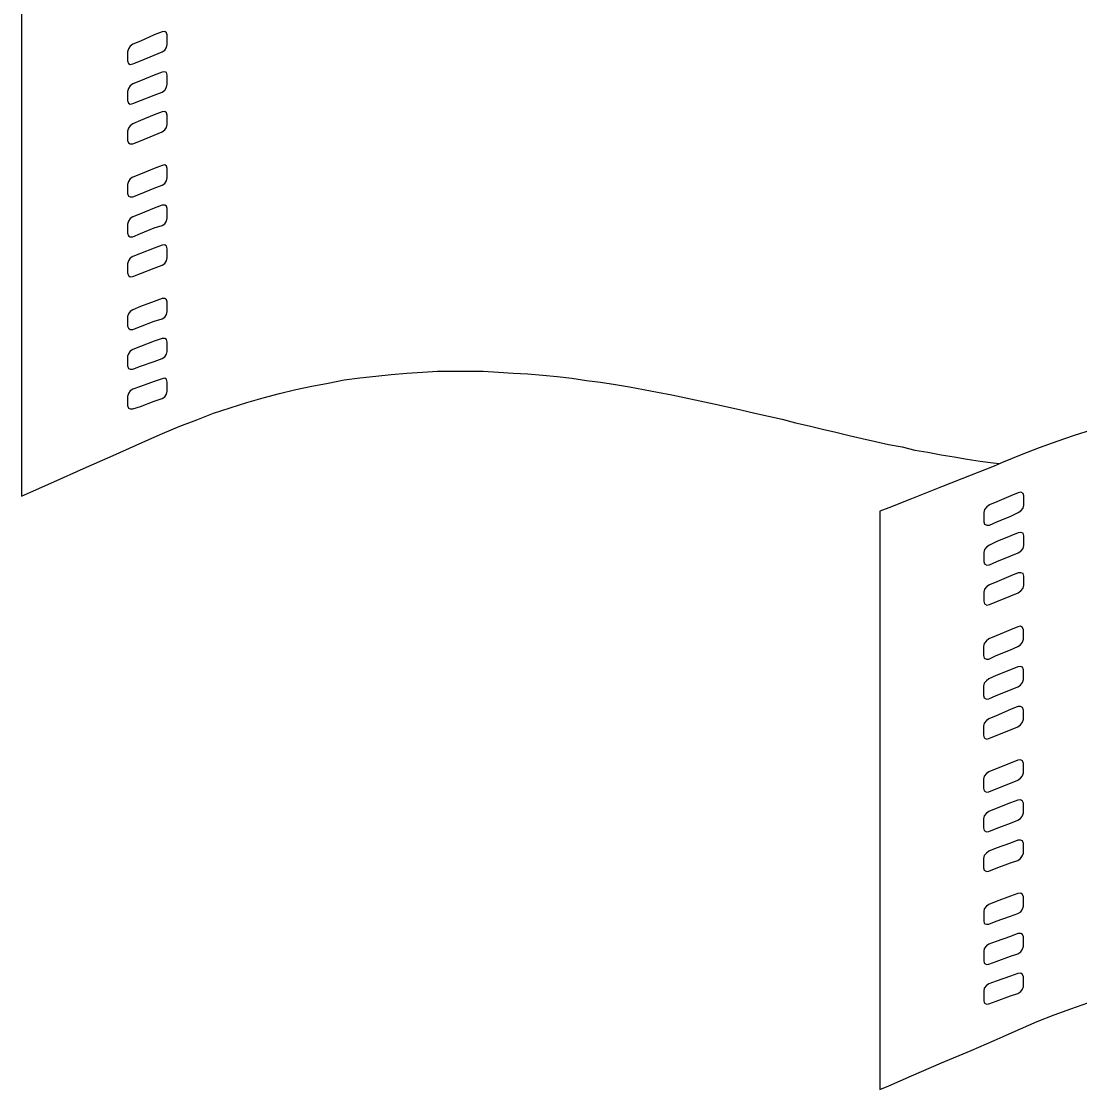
# Model space of a CAD drawing. Extents: x 638850 to 644908, y 297188 to 298900.
# Drawn here: x 638925.26 to 638963.12, y 297900.48 to 297938.68 of the extents above; entities that cross this region are included whole.
import ezdxf

# ---------------------------------------------------------------- set-up
doc = ezdxf.new("R2010")
doc.units = 0
doc.layers.add('16', color=7, linetype='Continuous')
doc.layers.add('2', color=7, linetype='Continuous')

msp = doc.modelspace()

# ---------------------------------------------------------------- linework, layer by layer
at = {"layer": '16'}
for points in [[(638930.297, 297937.595), (638930.389, 297937.657), (638930.451, 297937.749), (638930.48, 297937.859), (638930.48, 297937.859), (638930.48, 297937.951), (638930.48, 297938.105), (638930.48, 297938.197), (638930.48, 297938.197), (638930.451, 297938.275), (638930.389, 297938.321), (638930.297, 297938.305), (638930.297, 297938.305), (638930.019, 297938.197), (638929.525, 297937.981), (638929.246, 297937.873), (638929.246, 297937.873), (638929.152, 297937.797), (638929.093, 297937.703), (638929.06, 297937.595), (638929.06, 297937.595), (638929.06, 297937.519), (638929.06, 297937.349), (638929.06, 297937.271), (638929.06, 297937.271), (638929.093, 297937.179), (638929.152, 297937.147), (638929.246, 297937.163), (638929.246, 297937.163), (638929.525, 297937.271), (638930.019, 297937.473), (638930.297, 297937.595), (638930.297, 297937.595), (638930.297, 297937.595)], [(638930.297, 297936.158), (638930.389, 297936.22), (638930.451, 297936.328), (638930.48, 297936.436), (638930.48, 297936.436), (638930.48, 297936.515), (638930.48, 297936.685), (638930.48, 297936.76), (638930.48, 297936.76), (638930.451, 297936.855), (638930.389, 297936.885), (638930.297, 297936.868), (638930.297, 297936.868), (638930.019, 297936.76), (638929.525, 297936.561), (638929.246, 297936.453), (638929.246, 297936.453), (638929.152, 297936.374), (638929.093, 297936.283), (638929.06, 297936.175), (638929.06, 297936.175), (638929.06, 297936.096), (638929.06, 297935.929), (638929.06, 297935.851), (638929.06, 297935.851), (638929.093, 297935.759), (638929.152, 297935.726), (638929.246, 297935.743), (638929.246, 297935.743), (638929.525, 297935.851), (638930.019, 297936.05), (638930.297, 297936.158), (638930.297, 297936.158), (638930.297, 297936.158)], [(638930.297, 297934.738), (638930.389, 297934.8), (638930.451, 297934.892), (638930.48, 297935), (638930.48, 297935), (638930.48, 297935.078), (638930.48, 297935.248), (638930.48, 297935.324), (638930.48, 297935.324), (638930.451, 297935.419), (638930.389, 297935.464), (638930.297, 297935.448), (638930.297, 297935.448), (638930.019, 297935.34), (638929.525, 297935.14), (638929.246, 297935.016), (638929.246, 297935.016), (638929.152, 297934.954), (638929.093, 297934.862), (638929.06, 297934.754), (638929.06, 297934.754), (638929.06, 297934.676), (638929.06, 297934.506), (638929.06, 297934.43), (638929.06, 297934.43), (638929.093, 297934.336), (638929.152, 297934.306), (638929.246, 297934.306), (638929.246, 297934.306), (638929.525, 297934.414), (638930.019, 297934.614), (638930.297, 297934.738), (638930.297, 297934.738), (638930.297, 297934.738)], [(638930.297, 297932.824), (638930.389, 297932.886), (638930.451, 297932.978), (638930.48, 297933.086), (638930.48, 297933.086), (638930.48, 297933.178), (638930.48, 297933.334), (638930.48, 297933.426), (638930.48, 297933.426), (638930.451, 297933.504), (638930.389, 297933.55), (638930.297, 297933.534), (638930.297, 297933.534), (638930.019, 297933.426), (638929.525, 297933.226), (638929.246, 297933.118), (638929.246, 297933.118), (638929.152, 297933.056), (638929.093, 297932.962), (638929.06, 297932.854), (638929.06, 297932.854), (638929.06, 297932.778), (638929.06, 297932.608), (638929.06, 297932.53), (638929.06, 297932.53), (638929.093, 297932.438), (638929.152, 297932.405), (638929.246, 297932.405), (638929.246, 297932.405), (638929.525, 297932.513), (638930.019, 297932.716), (638930.297, 297932.824), (638930.297, 297932.824), (638930.297, 297932.824)], [(638930.297, 297931.387), (638930.389, 297931.45), (638930.451, 297931.541), (638930.48, 297931.649), (638930.48, 297931.649), (638930.48, 297931.741), (638930.48, 297931.898), (638930.48, 297931.99), (638930.48, 297931.99), (638930.451, 297932.081), (638930.389, 297932.114), (638930.297, 297932.114), (638930.297, 297932.114), (638930.019, 297932.006), (638929.525, 297931.803), (638929.246, 297931.695), (638929.246, 297931.695), (638929.152, 297931.633), (638929.093, 297931.541), (638929.06, 297931.433), (638929.06, 297931.433), (638929.06, 297931.355), (638929.06, 297931.188), (638929.06, 297931.109), (638929.06, 297931.109), (638929.093, 297931.018), (638929.152, 297930.985), (638929.246, 297930.985), (638929.246, 297930.985), (638929.525, 297931.093), (638930.019, 297931.296), (638930.297, 297931.387), (638930.297, 297931.387), (638930.297, 297931.387)], [(638930.297, 297929.967), (638930.389, 297930.029), (638930.451, 297930.121), (638930.48, 297930.229), (638930.48, 297930.229), (638930.48, 297930.305), (638930.48, 297930.475), (638930.48, 297930.553), (638930.48, 297930.553), (638930.451, 297930.645), (638930.389, 297930.691), (638930.297, 297930.677), (638930.297, 297930.677), (638930.019, 297930.569), (638929.525, 297930.383), (638929.246, 297930.275), (638929.246, 297930.275), (638929.152, 297930.213), (638929.093, 297930.121), (638929.06, 297930.013), (638929.06, 297930.013), (638929.06, 297929.935), (638929.06, 297929.765), (638929.06, 297929.689), (638929.06, 297929.689), (638929.093, 297929.595), (638929.152, 297929.549), (638929.246, 297929.565), (638929.246, 297929.565), (638929.525, 297929.673), (638930.019, 297929.859), (638930.297, 297929.967), (638930.297, 297929.967), (638930.297, 297929.967)], [(638930.297, 297928.05), (638930.389, 297928.112), (638930.451, 297928.207), (638930.48, 297928.315), (638930.48, 297928.315), (638930.48, 297928.407), (638930.48, 297928.561), (638930.48, 297928.652), (638930.48, 297928.652), (638930.451, 297928.731), (638930.389, 297928.777), (638930.297, 297928.777), (638930.297, 297928.777), (638930.019, 297928.669), (638929.525, 297928.485), (638929.246, 297928.374), (638929.246, 297928.374), (638929.152, 297928.315), (638929.093, 297928.22), (638929.06, 297928.129), (638929.06, 297928.129), (638929.06, 297928.037), (638929.06, 297927.88), (638929.06, 297927.788), (638929.06, 297927.788), (638929.093, 297927.713), (638929.152, 297927.664), (638929.246, 297927.664), (638929.246, 297927.664), (638929.525, 297927.772), (638930.019, 297927.958), (638930.297, 297928.05), (638930.297, 297928.05), (638930.297, 297928.05)], [(638930.297, 297926.63), (638930.389, 297926.692), (638930.451, 297926.784), (638930.48, 297926.878), (638930.48, 297926.878), (638930.48, 297926.97), (638930.48, 297927.124), (638930.48, 297927.216), (638930.48, 297927.216), (638930.451, 297927.31), (638930.389, 297927.34), (638930.297, 297927.34), (638930.297, 297927.34), (638930.019, 297927.248), (638929.525, 297927.062), (638929.246, 297926.954), (638929.246, 297926.954), (638929.152, 297926.892), (638929.093, 297926.8), (638929.06, 297926.708), (638929.06, 297926.708), (638929.06, 297926.614), (638929.06, 297926.46), (638929.06, 297926.368), (638929.06, 297926.368), (638929.093, 297926.276), (638929.152, 297926.244), (638929.246, 297926.244), (638929.246, 297926.244), (638929.525, 297926.352), (638930.019, 297926.522), (638930.297, 297926.63), (638930.297, 297926.63), (638930.297, 297926.63)], [(638930.297, 297925.194), (638930.389, 297925.256), (638930.451, 297925.348), (638930.48, 297925.456), (638930.48, 297925.456), (638930.48, 297925.534), (638930.48, 297925.704), (638930.48, 297925.782), (638930.48, 297925.782), (638930.451, 297925.874), (638930.389, 297925.92), (638930.297, 297925.904), (638930.297, 297925.904), (638930.019, 297925.812), (638929.525, 297925.626), (638929.246, 297925.534), (638929.246, 297925.534), (638929.152, 297925.472), (638929.093, 297925.38), (638929.06, 297925.272), (638929.06, 297925.272), (638929.06, 297925.194), (638929.06, 297925.04), (638929.06, 297924.948), (638929.06, 297924.948), (638929.093, 297924.853), (638929.152, 297924.824), (638929.246, 297924.824), (638929.246, 297924.824), (638929.525, 297924.916), (638930.019, 297925.102), (638930.297, 297925.194), (638930.297, 297925.194), (638930.297, 297925.194)], [(638960.928, 297921.117), (638961.023, 297921.179), (638961.098, 297921.273), (638961.131, 297921.381), (638961.131, 297921.381), (638961.131, 297921.473), (638961.131, 297921.627), (638961.131, 297921.719), (638961.131, 297921.719), (638961.098, 297921.797), (638961.023, 297921.843), (638960.928, 297921.827), (638960.928, 297921.827), (638960.666, 297921.719), (638960.156, 297921.503), (638959.894, 297921.395), (638959.894, 297921.395), (638959.802, 297921.319), (638959.724, 297921.225), (638959.694, 297921.117), (638959.694, 297921.117), (638959.694, 297921.041), (638959.694, 297920.871), (638959.694, 297920.793), (638959.694, 297920.793), (638959.724, 297920.701), (638959.802, 297920.668), (638959.894, 297920.668), (638959.894, 297920.668), (638960.156, 297920.793), (638960.666, 297920.995), (638960.928, 297921.117), (638960.928, 297921.117), (638960.928, 297921.117)], [(638960.928, 297919.68), (638961.023, 297919.742), (638961.098, 297919.837), (638961.131, 297919.945), (638961.131, 297919.945), (638961.131, 297920.037), (638961.131, 297920.191), (638961.131, 297920.282), (638961.131, 297920.282), (638961.098, 297920.377), (638961.023, 297920.407), (638960.928, 297920.39), (638960.928, 297920.39), (638960.666, 297920.282), (638960.156, 297920.083), (638959.894, 297919.958), (638959.894, 297919.958), (638959.802, 297919.896), (638959.724, 297919.804), (638959.694, 297919.696), (638959.694, 297919.696), (638959.694, 297919.618), (638959.694, 297919.451), (638959.694, 297919.372), (638959.694, 297919.372), (638959.724, 297919.281), (638959.802, 297919.235), (638959.894, 297919.248), (638959.894, 297919.248), (638960.156, 297919.372), (638960.666, 297919.572), (638960.928, 297919.68), (638960.928, 297919.68), (638960.928, 297919.68)], [(638960.928, 297918.244), (638961.023, 297918.322), (638961.098, 297918.414), (638961.131, 297918.522), (638961.131, 297918.522), (638961.131, 297918.6), (638961.131, 297918.77), (638961.131, 297918.849), (638961.131, 297918.849), (638961.098, 297918.94), (638961.023, 297918.97), (638960.928, 297918.97), (638960.928, 297918.97), (638960.666, 297918.862), (638960.156, 297918.646), (638959.894, 297918.538), (638959.894, 297918.538), (638959.802, 297918.476), (638959.724, 297918.384), (638959.694, 297918.276), (638959.694, 297918.276), (638959.694, 297918.184), (638959.694, 297918.028), (638959.694, 297917.952), (638959.694, 297917.952), (638959.724, 297917.858), (638959.802, 297917.812), (638959.894, 297917.828), (638959.894, 297917.828), (638960.156, 297917.936), (638960.666, 297918.136), (638960.928, 297918.244), (638960.928, 297918.244), (638960.928, 297918.244)], [(638960.912, 297916.327), (638961.007, 297916.389), (638961.082, 297916.483), (638961.115, 297916.591), (638961.115, 297916.591), (638961.115, 297916.683), (638961.115, 297916.837), (638961.115, 297916.929), (638961.115, 297916.929), (638961.082, 297917.007), (638961.007, 297917.053), (638960.912, 297917.037), (638960.912, 297917.037), (638960.65, 297916.929), (638960.14, 297916.713), (638959.878, 297916.605), (638959.878, 297916.605), (638959.786, 297916.529), (638959.708, 297916.435), (638959.678, 297916.327), (638959.678, 297916.327), (638959.678, 297916.251), (638959.678, 297916.081), (638959.678, 297916.003), (638959.678, 297916.003), (638959.708, 297915.911), (638959.786, 297915.879), (638959.878, 297915.879), (638959.878, 297915.879), (638960.14, 297916.003), (638960.65, 297916.205), (638960.912, 297916.327), (638960.912, 297916.327), (638960.912, 297916.327)], [(638960.912, 297914.89), (638961.007, 297914.953), (638961.082, 297915.047), (638961.115, 297915.155), (638961.115, 297915.155), (638961.115, 297915.247), (638961.115, 297915.401), (638961.115, 297915.493), (638961.115, 297915.493), (638961.082, 297915.587), (638961.007, 297915.617), (638960.912, 297915.601), (638960.912, 297915.601), (638960.65, 297915.493), (638960.14, 297915.293), (638959.878, 297915.169), (638959.878, 297915.169), (638959.786, 297915.106), (638959.708, 297915.015), (638959.678, 297914.907), (638959.678, 297914.907), (638959.678, 297914.828), (638959.678, 297914.661), (638959.678, 297914.583), (638959.678, 297914.583), (638959.708, 297914.491), (638959.786, 297914.445), (638959.878, 297914.458), (638959.878, 297914.458), (638960.14, 297914.583), (638960.65, 297914.782), (638960.912, 297914.89), (638960.912, 297914.89), (638960.912, 297914.89)], [(638960.912, 297913.454), (638961.007, 297913.532), (638961.082, 297913.624), (638961.115, 297913.732), (638961.115, 297913.732), (638961.115, 297913.81), (638961.115, 297913.981), (638961.115, 297914.059), (638961.115, 297914.059), (638961.082, 297914.151), (638961.007, 297914.18), (638960.912, 297914.18), (638960.912, 297914.18), (638960.65, 297914.072), (638960.14, 297913.856), (638959.878, 297913.748), (638959.878, 297913.748), (638959.786, 297913.686), (638959.708, 297913.594), (638959.678, 297913.486), (638959.678, 297913.486), (638959.678, 297913.395), (638959.678, 297913.238), (638959.678, 297913.162), (638959.678, 297913.162), (638959.708, 297913.068), (638959.786, 297913.022), (638959.878, 297913.038), (638959.878, 297913.038), (638960.14, 297913.146), (638960.65, 297913.346), (638960.912, 297913.454), (638960.912, 297913.454), (638960.912, 297913.454)], [(638960.912, 297911.556), (638961.007, 297911.618), (638961.082, 297911.71), (638961.115, 297911.818), (638961.115, 297911.818), (638961.115, 297911.896), (638961.115, 297912.066), (638961.115, 297912.142), (638961.115, 297912.142), (638961.082, 297912.236), (638961.007, 297912.282), (638960.912, 297912.266), (638960.912, 297912.266), (638960.65, 297912.158), (638960.14, 297911.958), (638959.878, 297911.85), (638959.878, 297911.85), (638959.786, 297911.788), (638959.708, 297911.694), (638959.678, 297911.586), (638959.678, 297911.586), (638959.678, 297911.51), (638959.678, 297911.34), (638959.678, 297911.262), (638959.678, 297911.262), (638959.708, 297911.17), (638959.786, 297911.124), (638959.878, 297911.137), (638959.878, 297911.137), (638960.14, 297911.245), (638960.65, 297911.448), (638960.912, 297911.556), (638960.912, 297911.556), (638960.912, 297911.556)], [(638960.912, 297910.12), (638961.007, 297910.182), (638961.082, 297910.273), (638961.115, 297910.381), (638961.115, 297910.381), (638961.115, 297910.473), (638961.115, 297910.63), (638961.115, 297910.722), (638961.115, 297910.722), (638961.082, 297910.8), (638961.007, 297910.846), (638960.912, 297910.83), (638960.912, 297910.83), (638960.65, 297910.738), (638960.14, 297910.535), (638959.878, 297910.427), (638959.878, 297910.427), (638959.786, 297910.365), (638959.708, 297910.273), (638959.678, 297910.165), (638959.678, 297910.165), (638959.678, 297910.087), (638959.678, 297909.92), (638959.678, 297909.841), (638959.678, 297909.841), (638959.708, 297909.75), (638959.786, 297909.701), (638959.878, 297909.717), (638959.878, 297909.717), (638960.14, 297909.825), (638960.65, 297910.012), (638960.912, 297910.12), (638960.912, 297910.12), (638960.912, 297910.12)], [(638960.912, 297908.683), (638961.007, 297908.745), (638961.082, 297908.853), (638961.115, 297908.945), (638961.115, 297908.945), (638961.115, 297909.04), (638961.115, 297909.193), (638961.115, 297909.285), (638961.115, 297909.285), (638961.082, 297909.377), (638961.007, 297909.409), (638960.912, 297909.409), (638960.912, 297909.409), (638960.65, 297909.301), (638960.14, 297909.115), (638959.878, 297909.007), (638959.878, 297909.007), (638959.786, 297908.945), (638959.708, 297908.853), (638959.678, 297908.745), (638959.678, 297908.745), (638959.678, 297908.653), (638959.678, 297908.497), (638959.678, 297908.421), (638959.678, 297908.421), (638959.708, 297908.327), (638959.786, 297908.281), (638959.878, 297908.297), (638959.878, 297908.297), (638960.14, 297908.405), (638960.65, 297908.591), (638960.912, 297908.683), (638960.912, 297908.683), (638960.912, 297908.683)], [(638960.912, 297906.782), (638961.02, 297906.844), (638961.082, 297906.939), (638961.115, 297907.047), (638961.115, 297907.047), (638961.115, 297907.139), (638961.115, 297907.293), (638961.115, 297907.384), (638961.115, 297907.384), (638961.082, 297907.463), (638961.02, 297907.509), (638960.912, 297907.495), (638960.912, 297907.495), (638960.65, 297907.401), (638960.14, 297907.217), (638959.878, 297907.109), (638959.878, 297907.109), (638959.786, 297907.047), (638959.708, 297906.952), (638959.694, 297906.844), (638959.694, 297906.844), (638959.694, 297906.769), (638959.694, 297906.599), (638959.694, 297906.52), (638959.694, 297906.52), (638959.708, 297906.429), (638959.786, 297906.396), (638959.878, 297906.396), (638959.878, 297906.396), (638960.14, 297906.504), (638960.65, 297906.691), (638960.912, 297906.782), (638960.912, 297906.782), (638960.912, 297906.782)], [(638960.912, 297905.346), (638961.02, 297905.408), (638961.082, 297905.503), (638961.115, 297905.611), (638961.115, 297905.611), (638961.115, 297905.702), (638961.115, 297905.856), (638961.115, 297905.951), (638961.115, 297905.951), (638961.082, 297906.026), (638961.02, 297906.072), (638960.912, 297906.072), (638960.912, 297906.072), (638960.65, 297905.964), (638960.14, 297905.781), (638959.878, 297905.686), (638959.878, 297905.686), (638959.786, 297905.624), (638959.708, 297905.532), (638959.694, 297905.424), (638959.694, 297905.424), (638959.694, 297905.346), (638959.694, 297905.179), (638959.694, 297905.1), (638959.694, 297905.1), (638959.708, 297905.008), (638959.786, 297904.96), (638959.878, 297904.976), (638959.878, 297904.976), (638960.14, 297905.068), (638960.65, 297905.254), (638960.912, 297905.346), (638960.912, 297905.346), (638960.912, 297905.346)], [(638960.912, 297903.926), (638961.02, 297903.988), (638961.082, 297904.08), (638961.115, 297904.174), (638961.115, 297904.174), (638961.115, 297904.266), (638961.115, 297904.436), (638961.115, 297904.514), (638961.115, 297904.514), (638961.082, 297904.606), (638961.02, 297904.652), (638960.912, 297904.636), (638960.912, 297904.636), (638960.65, 297904.544), (638960.14, 297904.358), (638959.878, 297904.266), (638959.878, 297904.266), (638959.786, 297904.204), (638959.708, 297904.112), (638959.694, 297904.004), (638959.694, 297904.004), (638959.694, 297903.926), (638959.694, 297903.756), (638959.694, 297903.68), (638959.694, 297903.68), (638959.708, 297903.586), (638959.786, 297903.54), (638959.878, 297903.556), (638959.878, 297903.556), (638960.14, 297903.648), (638960.65, 297903.834), (638960.912, 297903.926), (638960.912, 297903.926), (638960.912, 297903.926)]]:
    msp.add_lwpolyline(points, dxfattribs=at)
at = {"layer": '2'}
for points in [[(638925.262, 297942.168), (638925.262, 297921.706), (638925.262, 297921.706), (638925.586, 297921.843), (638926.421, 297922.215), (638927.487, 297922.692), (638928.551, 297923.155), (638929.368, 297923.529), (638929.712, 297923.679), (638929.712, 297923.679), (638930.311, 297923.945), (638930.93, 297924.206), (638931.535, 297924.438), (638932.133, 297924.672), (638932.736, 297924.87), (638933.324, 297925.054), (638933.911, 297925.227), (638934.496, 297925.38), (638935.085, 297925.518), (638935.657, 297925.644), (638936.242, 297925.752), (638936.816, 297925.86), (638937.371, 297925.934), (638937.941, 297925.997), (638938.496, 297926.062), (638939.054, 297926.107), (638939.61, 297926.136), (638940.15, 297926.17), (638940.706, 297926.17), (638941.246, 297926.17), (638941.786, 297926.17), (638942.328, 297926.136), (638942.852, 297926.107), (638943.377, 297926.076), (638943.917, 297926.028), (638944.427, 297925.983), (638944.954, 297925.92), (638945.48, 297925.842)], [(638945.476, 297925.842), (638945.986, 297925.782), (638946.513, 297925.704), (638947.021, 297925.612), (638947.515, 297925.518), (638948.025, 297925.426), (638948.535, 297925.334), (638949.029, 297925.226), (638949.54, 297925.118), (638950.034, 297925.01), (638950.528, 297924.899), (638951.006, 297924.791), (638951.5, 297924.67), (638951.994, 297924.562), (638952.475, 297924.454), (638952.952, 297924.33), (638953.447, 297924.222), (638953.924, 297924.097), (638954.405, 297923.989), (638954.883, 297923.881), (638955.345, 297923.773), (638955.825, 297923.665), (638956.287, 297923.557), (638956.768, 297923.466), (638957.229, 297923.355), (638957.694, 297923.279), (638958.172, 297923.188), (638958.636, 297923.109), (638959.098, 297923.031), (638959.562, 297922.955), (638960.026, 297922.893), (638960.261, 297922.869)], [(638963.539, 297924.066), (638962.922, 297923.88), (638962.304, 297923.664), (638961.671, 297923.432), (638961.037, 297923.187), (638960.389, 297922.923), (638960.389, 297922.923), (638960.065, 297922.784), (638959.246, 297922.46), (638958.179, 297922.044), (638957.113, 297921.609), (638956.296, 297921.288), (638955.972, 297921.164), (638955.972, 297921.164), (638955.972, 297900.484), (638955.972, 297900.484), (638956.296, 297900.621), (638957.113, 297900.979), (638958.179, 297901.443), (638959.246, 297901.888), (638960.065, 297902.244), (638960.389, 297902.385), (638960.389, 297902.385), (638961.008, 297902.66), (638961.608, 297902.923), (638962.211, 297903.155), (638962.814, 297903.371), (638963.415, 297903.587)]]:
    msp.add_lwpolyline(points, dxfattribs=at)

doc.saveas('drawing.dxf')
